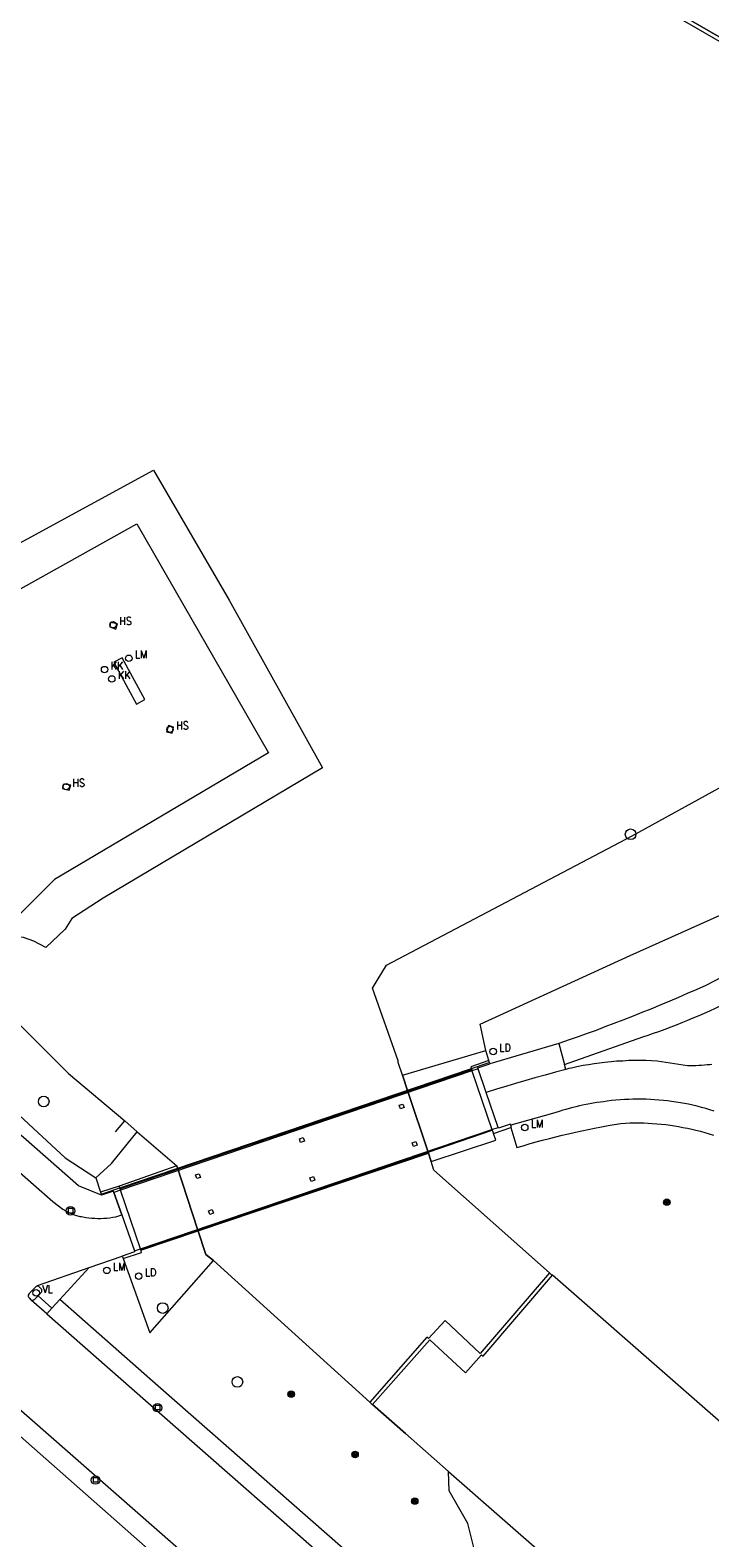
# Model space of a CAD drawing. Header units: metres. Extents: x 138165 to 154469, y 480134 to 494189.
# Tile 648 of 656: x 146473 to 146526, y 487472 to 487589. Entities that reach past the tile are written whole.
import ezdxf

# ---------------------------------------------------------------- set-up
doc = ezdxf.new("R2010")
doc.units = ezdxf.units.M
doc.header["$LTSCALE"] = 0.001
doc.header["$MEASUREMENT"] = 0
for name, color, linetype, lineweight in [('Level 5', 7, 'Continuous', 0), ('TOP-L-terrein hoogteverschil grondkering', 7, 'Continuous', 0), ('TOP-L-terrein schutting raster hek leuning', 7, 'Continuous', 0), ('TOP-L-topo objecten punt', 7, 'Continuous', 0), ('TOP-L-topo objecten vlak', 7, 'Continuous', 0), ('TOP-L-water beschoeiing', 7, 'Continuous', 0), ('TOP-V-verharding beton', 7, 'Continuous', 0)]:
    doc.layers.add(name, color=color, linetype=linetype, lineweight=lineweight)
doc.styles.add('Style-STANDARD', font='STANDARD.shx')

# ---------------------------------------------------------------- blocks, each defined once
blk = doc.blocks.new('162')
at = {"layer": 'TOP-L-topo objecten punt', "color": 7, "linetype": 'Continuous', "lineweight": 0}
blk.add_circle((0, 0), 0.025, dxfattribs=at)
at = {"layer": 'TOP-L-topo objecten punt', "color": 7, "linetype": 'Continuous', "lineweight": 0, "style": 'Style-STANDARD'}
blk.add_text('HS', height=0.06, dxfattribs=at).set_placement((0.0483, 0))
blk = doc.blocks.new('24')
at = {"layer": 'TOP-L-topo objecten punt', "color": 7, "linetype": 'Continuous', "lineweight": 0}
for radius in [0.025, 0.0182, 0.0115, 0.005]:
    blk.add_circle((0, 0), radius, dxfattribs=at)
blk = doc.blocks.new('*U13')
at = {"layer": 'Level 5', "color": 7, "linetype": 'Continuous', "lineweight": 0}
blk.add_circle((0, 0), 0.0415, dxfattribs=at)
blk = doc.blocks.new('150')
at = {"layer": 'Level 5', "color": 7, "linetype": 'Continuous', "lineweight": 0}
blk.add_blockref('*U13', (0, 0), dxfattribs=at)
blk = doc.blocks.new('39')
at = {"layer": 'TOP-L-topo objecten punt', "color": 7, "linetype": 'Continuous', "lineweight": 0}
for p, q in [((0.0175, 0.0175), (-0.0175, 0.0175)), ((-0.0175, 0.0175), (-0.0175, -0.0175)), ((0.0175, 0.0175), (0.0175, -0.0175)), ((0.0175, -0.0175), (-0.0175, -0.0175))]:
    blk.add_line(p, q, dxfattribs=at)
blk.add_circle((0, 0), 0.0332, dxfattribs=at)
blk = doc.blocks.new('121')
at = {"layer": 'TOP-L-topo objecten punt', "color": 7, "linetype": 'Continuous', "lineweight": 0}
blk.add_circle((0, 0), 0.025, dxfattribs=at)
at = {"layer": 'TOP-L-topo objecten punt', "color": 7, "linetype": 'Continuous', "lineweight": 0, "style": 'Style-STANDARD'}
blk.add_text('LD', height=0.06, dxfattribs=at).set_placement((0.0483, 0))
blk = doc.blocks.new('16')
at = {"layer": 'TOP-L-topo objecten punt', "color": 7, "linetype": 'Continuous', "lineweight": 0}
blk.add_circle((0, 0), 0.025, dxfattribs=at)
at = {"layer": 'TOP-L-topo objecten punt', "color": 7, "linetype": 'Continuous', "lineweight": 0, "style": 'Style-STANDARD'}
blk.add_text('LM', height=0.06, dxfattribs=at).set_placement((0.0483, 0))
blk = doc.blocks.new('15')
at = {"layer": 'TOP-L-topo objecten punt', "color": 7, "linetype": 'Continuous', "lineweight": 0}
blk.add_circle((0, 0), 0.025, dxfattribs=at)
at = {"layer": 'TOP-L-topo objecten punt', "color": 7, "linetype": 'Continuous', "lineweight": 0, "style": 'Style-STANDARD'}
blk.add_text('VL', height=0.06, dxfattribs=at).set_placement((0.0483, 0))
blk = doc.blocks.new('119')
at = {"layer": 'TOP-L-topo objecten punt', "color": 7, "linetype": 'Continuous', "lineweight": 0}
blk.add_circle((0, 0), 0.025, dxfattribs=at)
at = {"layer": 'TOP-L-topo objecten punt', "color": 7, "linetype": 'Continuous', "lineweight": 0, "style": 'Style-STANDARD'}
blk.add_text('KK', height=0.06, dxfattribs=at).set_placement((0.0483, 0))

msp = doc.modelspace()

# ---------------------------------------------------------------- linework, layer by layer
at = {"layer": 'TOP-L-terrein hoogteverschil grondkering', "flags": 128}
msp.add_lwpolyline([(146479.38, 487503.26), (146480.12, 487504.14)], dxfattribs=at)
at = {"layer": 'TOP-L-terrein schutting raster hek leuning', "flags": 128}
for points in [[(146508.48, 487508.64), (146478.31, 487498.41)], [(146481.36, 487494.04), (146503.77, 487501.62)], [(146613.2, 487355.33), (146595.43, 487371.23), (146586.64, 487378.86), (146524.08, 487433.71), (146484.34, 487468.61), (146468.83, 487482.28)]]:
    msp.add_lwpolyline(points, dxfattribs=at)
at = {"layer": 'TOP-L-topo objecten vlak', "flags": 128}
for points in [[(146501.74, 487507.68), (146501.42, 487508.67), (146501.42, 487508.81), (146499.41, 487514.47), (146500.51, 487516.25), (146519.65, 487526.35), (146561.19, 487549.21), (146589.71, 487564.8), (146724.86, 487638.61), (146736.31, 487645.1), (146736.34, 487645.92), (146723.55, 487653.13), (146691.61, 487671.45), (146670.42, 487651.11), (146635.91, 487618.41), (146626.45, 487624.95), (146602.04, 487603.84), (146572.74, 487578.2), (146568.37, 487573.46), (146564.51, 487569.44), (146562.68, 487568.67), (146561.82, 487568.74)], [(146557.52, 487570.68), (146470.56, 487620.85), (146449.79, 487584.52)], [(146450.04, 487584.36), (146470.67, 487620.44), (146557.37, 487570.42), (146561.42, 487568.09), (146561.82, 487568.74)], [(146465.07, 487524.05), (146464.94, 487524.59), (146464.49, 487525.59), (146463.68, 487526.9), (146465.38, 487528.98), (146464.82, 487530.62), (146457.78, 487541.47), (146482.34, 487554.85), (146488.24, 487544.71), (146495.52, 487531.65), (146478.41, 487521.47), (146475.99, 487519.9), (146475.45, 487519.06), (146473.95, 487517.65), (146473.02, 487518.13), (146472.22, 487518.42), (146471.23, 487518.48)], [(146514.37, 487508.51), (146520.47, 487510.67), (146520.89, 487510.81), (146521.31, 487510.96), (146521.73, 487511.1), (146522.21, 487511.28), (146522.69, 487511.46), (146523.1, 487511.62), (146523.58, 487511.81), (146523.99, 487511.97), (146524.4, 487512.15), (146524.87, 487512.35), (146525.28, 487512.53), (146525.68, 487512.71), (146526.14, 487512.92), (146526.55, 487513.11), (146526.95, 487513.31), (146527.4, 487513.53), (146541.34, 487520.88), (146555.95, 487529.35), (146567.9, 487535.89), (146599.02, 487552.73), (146600.72, 487549.57)], [(146478.29, 487498.34), (146476.49, 487499.07), (146461.91, 487511.87), (146459.6, 487513.9), (146441.09, 487530.17), (146416.76, 487551.53)], [(146465.55, 487523.66), (146470.1, 487528.59), (146467.86, 487531.99), (146466.51, 487533.86), (146462.48, 487540.29), (146481.04, 487550.66), (146491.31, 487532.82), (146474.63, 487522.95), (146470.65, 487518.96)], [(146419.89, 487545.88), (146474.51, 487497.83), (146475.28, 487497.25), (146475.38, 487497.18), (146475.46, 487497.14), (146475.63, 487497.04), (146475.81, 487496.96), (146475.89, 487496.92), (146475.98, 487496.88), (146476.16, 487496.81), (146476.34, 487496.75), (146476.61, 487496.68), (146476.73, 487496.66), (146476.96, 487496.61), (146477.07, 487496.6), (146477.31, 487496.57), (146477.54, 487496.54), (146477.78, 487496.53), (146478.01, 487496.52), (146478.25, 487496.52), (146478.48, 487496.53), (146478.72, 487496.55), (146478.95, 487496.57), (146479.18, 487496.61), (146479.41, 487496.65), (146479.87, 487496.8)], [(146508.23, 487509.61), (146507.79, 487511.65), (146519.48, 487517.02), (146544.76, 487528.33), (146565.74, 487540.03), (146575.71, 487545.48)], [(146575.71, 487545.48), (146577.04, 487543.03), (146567.08, 487537.6), (146553.44, 487530.02), (146540.43, 487522.53), (146525.39, 487514.68), (146524.62, 487514.34), (146523.93, 487514.04), (146523.25, 487513.74), (146522.57, 487513.45), (146521.88, 487513.16), (146521.09, 487512.84), (146520.4, 487512.56), (146519.71, 487512.29), (146518.92, 487511.98), (146518.22, 487511.71), (146517.52, 487511.45), (146516.83, 487511.18), (146516.13, 487510.93), (146515.43, 487510.68), (146514.73, 487510.43), (146513.92, 487510.15)], [(146478.99, 487542.98), (146478.93, 487542.62), (146479.41, 487542.44), (146479.55, 487542.86), (146478.99, 487542.98)], [(146481.03, 487536.6), (146481.66, 487536.96), (146479.89, 487540.21), (146479.26, 487539.88), (146480.36, 487537.81), (146481.03, 487536.6)], [(146483.81, 487534.34), (146483.91, 487534.82), (146483.51, 487534.95), (146483.36, 487534.45), (146483.81, 487534.34)], [(146475.89, 487530.28), (146475.32, 487530.38), (146475.24, 487530.03), (146475.76, 487529.89), (146475.89, 487530.28)], [(146470.65, 487518.96), (146467.57, 487515.83), (146467.07, 487512.44), (146467.95, 487508.17), (146475.47, 487501.24), (146477.86, 487499.68)], [(146471.23, 487518.48), (146470.79, 487518.22), (146470.69, 487517.03), (146471.23, 487515.85), (146471.77, 487515.12), (146471.52, 487514.19), (146471.86, 487511.68), (146475.73, 487507.82), (146480.12, 487504.14), (146481.08, 487503.27)], [(146513.92, 487510.15), (146508.56, 487508.58)], [(146513.92, 487510.15), (146514.37, 487508.51)], [(146501.74, 487507.68), (146508.23, 487509.61)], [(146508.46, 487508.82), (146507.06, 487508.33), (146507.14, 487508.1), (146507.16, 487508.03), (146508.71, 487503.45), (146508.74, 487503.39), (146508.84, 487503.15)], [(146508.46, 487508.82), (146508.23, 487509.61)], [(146508.56, 487508.58), (146508.46, 487508.82)], [(146525.86, 487508.53), (146525.68, 487508.5), (146525.48, 487508.48), (146525.27, 487508.46), (146525.04, 487508.44), (146524.83, 487508.43), (146524.6, 487508.42), (146524.39, 487508.42), (146524.19, 487508.42), (146523.96, 487508.42), (146521.58, 487508.78), (146521.15, 487508.8), (146520.72, 487508.82), (146520.46, 487508.82), (146520.24, 487508.83), (146519.81, 487508.82), (146519.38, 487508.82), (146518.9, 487508.79), (146518.43, 487508.77), (146518, 487508.73), (146517.74, 487508.71), (146517.52, 487508.68), (146517.09, 487508.63), (146516.67, 487508.57), (146516.24, 487508.5), (146515.81, 487508.43), (146515.34, 487508.34), (146514.92, 487508.24), (146514.71, 487508.2), (146514.47, 487508.14)], [(146507.16, 487508.03), (146507.14, 487508.1), (146479.74, 487498.82), (146479.77, 487498.73)], [(146507.16, 487508.03), (146479.77, 487498.73)], [(146503.74, 487501.69), (146502.17, 487506.41), (146501.74, 487507.68)], [(146508.71, 487503.45), (146509.21, 487503.62), (146508.27, 487506.34), (146507.64, 487508.19), (146507.16, 487508.03)], [(146508.27, 487506.34), (146507.64, 487508.19), (146507.61, 487508.26), (146508.56, 487508.58)], [(146514.47, 487508.14), (146513.67, 487507.92), (146512.86, 487507.7), (146512.05, 487507.47), (146511.36, 487507.27), (146510.56, 487507.03), (146509.87, 487506.83), (146509.07, 487506.59), (146508.27, 487506.34)], [(146514.47, 487508.14), (146514.37, 487508.51)], [(146510.18, 487503.79), (146510.15, 487503.86), (146509.23, 487503.55), (146509.21, 487503.62), (146508.27, 487506.34)], [(146501.49, 487505.35), (146501.78, 487505.44), (146501.87, 487505.16), (146501.59, 487505.06), (146501.49, 487505.35)], [(146526.03, 487504.89), (146525.69, 487504.99), (146525.39, 487505.08), (146525.05, 487505.17), (146524.71, 487505.26), (146524.36, 487505.34), (146524.02, 487505.42), (146523.71, 487505.48), (146523.4, 487505.53), (146523.06, 487505.59), (146522.71, 487505.64), (146522.4, 487505.68), (146522.08, 487505.72), (146521.73, 487505.75), (146521.38, 487505.77), (146521.07, 487505.79), (146520.72, 487505.81), (146520.36, 487505.81), (146520.05, 487505.82), (146519.7, 487505.81), (146519.39, 487505.8), (146519.03, 487505.78), (146518.72, 487505.76), (146518.37, 487505.73), (146518.02, 487505.7), (146517.7, 487505.66), (146517.41, 487505.62), (146517.17, 487505.59), (146516.89, 487505.55), (146516.61, 487505.5), (146516.33, 487505.45), (146516.05, 487505.4), (146515.77, 487505.34), (146515.53, 487505.29), (146515.25, 487505.22), (146515.01, 487505.16), (146514.74, 487505.09), (146514.46, 487505.02), (146514.23, 487504.95), (146513.95, 487504.86), (146513.68, 487504.78), (146513.42, 487504.69), (146510.18, 487503.79)], [(146510.18, 487503.61), (146510.66, 487502.05), (146511.14, 487502.19), (146511.69, 487502.35), (146512.17, 487502.49), (146512.66, 487502.62), (146513.21, 487502.76), (146513.7, 487502.89), (146514.18, 487503.01), (146514.67, 487503.12), (146515.23, 487503.25), (146515.72, 487503.35), (146516.21, 487503.46), (146516.7, 487503.56), (146517.26, 487503.67), (146517.76, 487503.76), (146518.25, 487503.85), (146518.76, 487503.93), (146519.11, 487503.95), (146519.47, 487503.96), (146519.82, 487503.97), (146520.18, 487503.97), (146520.54, 487503.96), (146520.89, 487503.94), (146521.21, 487503.93), (146521.57, 487503.9), (146521.92, 487503.87), (146522.27, 487503.83), (146522.63, 487503.78), (146522.94, 487503.74), (146523.25, 487503.68), (146523.6, 487503.62), (146523.95, 487503.55), (146524.3, 487503.47), (146524.61, 487503.4), (146524.96, 487503.31), (146525.3, 487503.22), (146525.64, 487503.12), (146525.98, 487503.01)], [(146477.86, 487499.68), (146479.06, 487500.79), (146481.08, 487503.27)], [(146481.08, 487503.27), (146484.16, 487500.62)], [(146481.32, 487494.16), (146481.35, 487494.1), (146485.81, 487495.61), (146503.74, 487501.69), (146508.74, 487503.39), (146508.71, 487503.45)], [(146481.32, 487494.16), (146508.71, 487503.45)], [(146493.71, 487502.73), (146494, 487502.83), (146494.1, 487502.54), (146493.81, 487502.45), (146493.71, 487502.73)], [(146503.99, 487500.96), (146509.03, 487502.62), (146508.84, 487503.15)], [(146508.84, 487503.15), (146510.18, 487503.61)], [(146510.18, 487503.61), (146510.23, 487503.62), (146510.18, 487503.79)], [(146485.81, 487495.61), (146503.74, 487501.69)], [(146502.79, 487502.52), (146502.89, 487502.24), (146502.61, 487502.14), (146502.51, 487502.42), (146502.79, 487502.52)], [(146503.99, 487500.96), (146503.74, 487501.69)], [(146484.16, 487500.62), (146479.66, 487499.03)], [(146484.16, 487500.62), (146485.81, 487495.61)], [(146513.19, 487492.29), (146504.19, 487500.29), (146503.99, 487500.96)], [(146477.86, 487499.68), (146478.22, 487498.56)], [(146485.72, 487499.63), (146485.62, 487499.91), (146485.9, 487500.01), (146486, 487499.72), (146485.72, 487499.63)], [(146494.91, 487499.5), (146494.62, 487499.41), (146494.53, 487499.69), (146494.81, 487499.79), (146494.91, 487499.5)], [(146479.66, 487499.03), (146478.22, 487498.56)], [(146478.22, 487498.56), (146478.29, 487498.34)], [(146479.87, 487496.8), (146479.26, 487498.55), (146479.23, 487498.64), (146478.29, 487498.34)], [(146479.77, 487498.73), (146479.26, 487498.55), (146479.87, 487496.8), (146480.85, 487494), (146481.32, 487494.16)], [(146481.35, 487494.1), (146481.32, 487494.16), (146479.77, 487498.73), (146479.74, 487498.82), (146479.66, 487499.03)], [(146487.02, 487496.93), (146486.74, 487496.83), (146486.64, 487497.11), (146486.92, 487497.21), (146487.02, 487496.93)], [(146479.87, 487496.8), (146480.85, 487494), (146480.85, 487493.92), (146479.91, 487493.59)], [(146485.81, 487495.61), (146481.35, 487494.1)], [(146485.81, 487495.61), (146486.43, 487493.72), (146487.03, 487493.23)], [(146477.32, 487492.71), (146479.91, 487493.59)], [(146479.91, 487493.59), (146479.99, 487493.39)], [(146479.99, 487493.39), (146481.42, 487493.86), (146481.35, 487494.1)], [(146479.99, 487493.39), (146482.05, 487487.6), (146487.03, 487493.23)], [(146473.24, 487491.23), (146473.3, 487491.3), (146477.32, 487492.71)], [(146475.04, 487490.21), (146477.32, 487492.71)], [(146487.03, 487493.23), (146499.2, 487482.21)], [(146513.19, 487492.29), (146507.8, 487485.99), (146505.07, 487488.57), (146503.76, 487487.17), (146503.65, 487487.28), (146499.2, 487482.21)], [(146513.42, 487492.09), (146513.39, 487492.11), (146513.19, 487492.29)], [(146473.24, 487491.23), (146473.2, 487491.22), (146473.17, 487491.2), (146472.66, 487490.66)], [(146473.35, 487490.49), (146473.61, 487490.77), (146473.64, 487490.82), (146473.65, 487490.86), (146473.65, 487490.92), (146473.63, 487490.98), (146473.61, 487491.01), (146473.43, 487491.19), (146473.4, 487491.21), (146473.36, 487491.23), (146473.31, 487491.23), (146473.27, 487491.23), (146473.24, 487491.23)], [(146499.42, 487482.01), (146503.87, 487487.07), (146506.65, 487484.49), (146507.91, 487485.88), (146508.02, 487485.78), (146513.42, 487492.09)], [(146637.62, 487383.38), (146513.42, 487492.09)], [(146472.66, 487490.66), (146472.59, 487490.53), (146472.59, 487490.49), (146472.59, 487490.45), (146472.61, 487490.4), (146472.62, 487490.36), (146472.65, 487490.33), (146472.81, 487490.16)], [(146472.81, 487490.16), (146472.87, 487490.15), (146472.92, 487490.15), (146472.95, 487490.16), (146472.99, 487490.17), (146473.02, 487490.18), (146473.07, 487490.21), (146473.09, 487490.22), (146473.35, 487490.49)], [(146474.04, 487489.09), (146472.81, 487490.16)], [(146474.43, 487489.53), (146473.35, 487490.49)], [(146475.04, 487490.21), (146474.43, 487489.53)], [(146620.04, 487362.6), (146615.91, 487366.39), (146615.11, 487367.12), (146613.5, 487368.58), (146612.69, 487369.31), (146611.08, 487370.76), (146610.27, 487371.48), (146609.46, 487372.2), (146608.65, 487372.92), (146607.83, 487373.64), (146606.2, 487375.07), (146605.46, 487375.71), (146482.71, 487483.45), (146475.04, 487490.21)], [(146474.43, 487489.53), (146474.04, 487489.09)], [(146474.04, 487489.09), (146481.72, 487482.33), (146604.48, 487374.58), (146605.22, 487373.94), (146606.84, 487372.51), (146607.65, 487371.79), (146608.46, 487371.08), (146609.27, 487370.36), (146610.08, 487369.64), (146611.69, 487368.19), (146612.49, 487367.47), (146614.1, 487366.01), (146614.9, 487365.28), (146619.02, 487361.5)], [(146468.26, 487482.8), (146468.83, 487482.28), (146484.34, 487468.61), (146524.08, 487433.71), (146586.64, 487378.86), (146595.43, 487371.23), (146613.2, 487355.33), (146613.27, 487355.27)], [(146614.3, 487356.39), (146612.9, 487357.66), (146610.1, 487360.19), (146607.3, 487362.71), (146604.48, 487365.23), (146603.08, 487366.49), (146601.67, 487367.74), (146600.26, 487368.99), (146598.85, 487370.25), (146596.48, 487372.34), (146587.96, 487379.84), (146469.29, 487483.92)], [(146499.2, 487482.21), (146499.31, 487482.11), (146499.42, 487482.01)], [(146499.42, 487482.01), (146501.98, 487479.75), (146505.32, 487476.81)], [(146518.92, 487464.89), (146517.28, 487464.84), (146516.24, 487465.19), (146514.8, 487465.39), (146513.03, 487465.51), (146511.33, 487465.91), (146509.68, 487466.81), (146508.53, 487468.05), (146507.38, 487470.56), (146506.83, 487472.75), (146505.38, 487475.29), (146505.32, 487476.81)], [(146505.32, 487476.81), (146518.92, 487464.89)]]:
    msp.add_lwpolyline(points, dxfattribs=at)
at = {"layer": 'TOP-L-water beschoeiing', "flags": 128}
for points in [[(146501.74, 487507.68), (146501.42, 487508.67), (146501.42, 487508.81), (146499.41, 487514.47), (146500.51, 487516.25), (146519.65, 487526.35), (146561.19, 487549.21), (146589.71, 487564.8), (146724.86, 487638.61), (146736.31, 487645.1), (146736.34, 487645.92), (146723.55, 487653.13), (146691.61, 487671.45)], [(146501.74, 487507.68), (146502.17, 487506.41)], [(146502.17, 487506.41), (146503.74, 487501.69)], [(146481.08, 487503.27), (146480.12, 487504.14)], [(146481.08, 487503.27), (146484.16, 487500.62)], [(146503.74, 487501.69), (146503.99, 487500.96)], [(146485.81, 487495.61), (146484.16, 487500.62)], [(146513.19, 487492.29), (146504.19, 487500.29), (146503.99, 487500.96)], [(146487.03, 487493.23), (146486.43, 487493.72), (146485.81, 487495.61)], [(146487.03, 487493.23), (146499.2, 487482.21)], [(146505.32, 487476.81), (146501.98, 487479.75), (146499.42, 487482.01)], [(146505.32, 487476.81), (146518.92, 487464.89)]]:
    msp.add_lwpolyline(points, dxfattribs=at)
at = {"layer": 'TOP-V-verharding beton', "flags": 128}
msp.add_lwpolyline([(146449.79, 487584.52), (146470.56, 487620.85), (146557.52, 487570.68)], dxfattribs=at)

# ---------------------------------------------------------------- block references
at = {"layer": 'TOP-L-topo objecten punt', "xscale": 10, "yscale": 10, "zscale": 10}
for name, p in [('162', (146479.19, 487542.79)), ('16', (146480.42, 487540.18)), ('119', (146478.53, 487539.3)), ('119', (146479.09, 487538.57)), ('162', (146483.63, 487534.64)), ('162', (146475.54, 487530.17)), ('150', (146519.52, 487526.46)), ('121', (146508.81, 487509.53)), ('150', (146473.79, 487505.63)), ('16', (146511.27, 487503.61)), ('39', (146475.88, 487497.11)), ('24', (146522.34, 487497.78)), ('16', (146478.71, 487492.47)), ('121', (146481.19, 487492.02)), ('15', (146473.2, 487490.72)), ('150', (146483.06, 487489.54)), ('150', (146488.88, 487483.78)), ('24', (146493.07, 487482.82)), ('39', (146482.66, 487481.77)), ('24', (146498.05, 487478.12)), ('39', (146477.83, 487476.13)), ('24', (146502.7, 487474.49))]:
    msp.add_blockref(name, p, dxfattribs=at)

doc.saveas('drawing.dxf')
